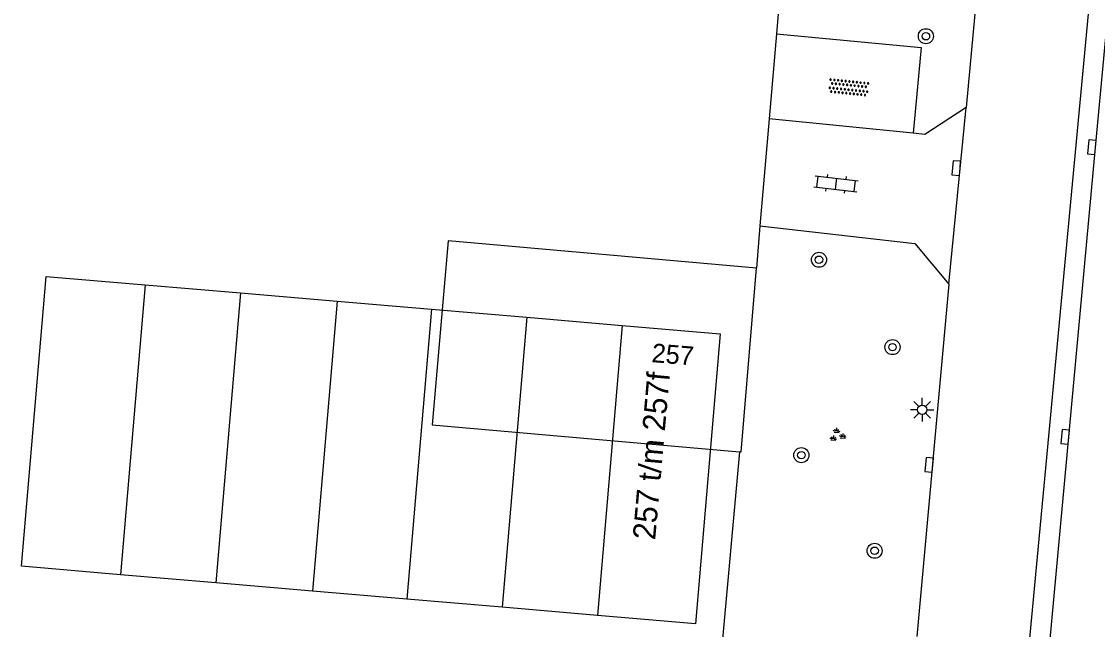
# Model space of a CAD drawing. Extents: x 132999 to 136000, y 398499 to 400501.
# Drawn here: x 134811.3 to 134868.5, y 398690.4 to 398722.7 of the extents above; entities that cross this region are included whole.
import ezdxf

# ---------------------------------------------------------------- set-up
doc = ezdxf.new("R2010")
doc.units = 0
for name, color, linetype in [('gg-afsc-hekwerk', 7, 'Continuous'), ('gg-anno-huisnummerreeks BGT', 7, 'Continuous'), ('gg-bbg-hoofdgebouw', 7, 'Continuous'), ('gg-knt-verharding', 7, 'Continuous'), ('gg-knt-verharding nz', 7, 'Continuous'), ('gt-anno-plantopografie huisnummer', 7, 'Continuous'), ('gt-bbg-plantopografie pand', 7, 'Continuous'), ('gt-bbg-plantopografie tussenscheiding', 7, 'Continuous'), ('gt-symb-boom', 7, 'Continuous'), ('gt-symb-groenvak', 7, 'Continuous'), ('gt-symb-klinker verharding', 7, 'Continuous'), ('gt-symb-kolk', 7, 'Continuous'), ('gt-symb-lichtmast', 7, 'Continuous'), ('gt-symb-overige verharding', 7, 'Continuous')]:
    doc.layers.add(name, color=color, linetype=linetype)

# ---------------------------------------------------------------- blocks, each defined once
blk = doc.blocks.new('gt0-BOOM')
at = {"layer": 'gt-symb-boom'}
for radius in [0.4, 0.2]:
    blk.add_circle((0, 0), radius, dxfattribs=at)
blk = doc.blocks.new('gt0-KL1')
at = {"layer": 'gt-symb-klinker verharding'}
for p, q in [((-1.15, 0.3), (1.15, 0.3)), ((-1, -0.3), (-1, 0.3)), ((-0.5, 0.3), (-0.5, 0.45)), ((0, -0.3), (0, 0.3)), ((0.5, 0.3), (0.5, 0.45)), ((1, -0.3), (1, 0.3)), ((-1.15, -0.3), (1.15, -0.3)), ((-0.5, -0.45), (-0.5, -0.3)), ((0.5, -0.45), (0.5, -0.3))]:
    blk.add_line(p, q, dxfattribs=at)
blk = doc.blocks.new('gt0-KOLK')
at = {"layer": 'gt-symb-kolk'}
blk.add_lwpolyline([(0, 0), (0.375, 0), (0.375, 0.4), (-0.375, 0.4), (-0.375, 0), (0, 0)], dxfattribs=at)
blk = doc.blocks.new('gt0-OVH')
at = {"layer": 'gt-symb-overige verharding'}
for points in [[(-0.972, 0.298), (-0.967, 0.308), (-0.965, 0.319), (-0.966, 0.33), (-0.971, 0.34), (-0.978, 0.348), (-0.988, 0.353), (-0.999, 0.355), (-1.01, 0.354), (-1.02, 0.349), (-1.028, 0.342), (-1.033, 0.332), (-1.035, 0.321), (-1.034, 0.31), (-1.029, 0.3), (-1.022, 0.292), (-1.012, 0.287), (-1.001, 0.285), (-0.99, 0.286), (-0.98, 0.291)], [(-0.872, 0.106), (-0.867, 0.116), (-0.865, 0.126), (-0.866, 0.137), (-0.871, 0.147), (-0.878, 0.156), (-0.888, 0.161), (-0.899, 0.163), (-0.91, 0.162), (-0.92, 0.157), (-0.928, 0.15), (-0.933, 0.14), (-0.935, 0.129), (-0.934, 0.118), (-0.929, 0.108), (-0.922, 0.1), (-0.912, 0.095), (-0.901, 0.092), (-0.89, 0.094), (-0.88, 0.098)], [(-0.772, 0.298), (-0.767, 0.308), (-0.765, 0.319), (-0.766, 0.33), (-0.771, 0.34), (-0.778, 0.348), (-0.788, 0.353), (-0.799, 0.355), (-0.81, 0.354), (-0.82, 0.349), (-0.828, 0.342), (-0.833, 0.332), (-0.835, 0.321), (-0.834, 0.31), (-0.829, 0.3), (-0.822, 0.292), (-0.812, 0.287), (-0.801, 0.285), (-0.79, 0.286), (-0.78, 0.291)], [(-0.672, 0.106), (-0.667, 0.116), (-0.665, 0.126), (-0.666, 0.137), (-0.671, 0.147), (-0.678, 0.156), (-0.688, 0.161), (-0.699, 0.163), (-0.71, 0.162), (-0.72, 0.157), (-0.728, 0.15), (-0.733, 0.14), (-0.735, 0.129), (-0.734, 0.118), (-0.729, 0.108), (-0.722, 0.1), (-0.712, 0.095), (-0.701, 0.092), (-0.69, 0.094), (-0.68, 0.098)], [(-0.572, 0.298), (-0.567, 0.308), (-0.565, 0.319), (-0.566, 0.33), (-0.571, 0.34), (-0.578, 0.348), (-0.588, 0.353), (-0.599, 0.355), (-0.61, 0.354), (-0.62, 0.349), (-0.628, 0.342), (-0.633, 0.332), (-0.635, 0.321), (-0.634, 0.31), (-0.629, 0.3), (-0.622, 0.292), (-0.612, 0.287), (-0.601, 0.285), (-0.59, 0.286), (-0.58, 0.291)], [(-0.472, 0.106), (-0.467, 0.116), (-0.465, 0.126), (-0.466, 0.137), (-0.471, 0.147), (-0.478, 0.156), (-0.488, 0.161), (-0.499, 0.163), (-0.51, 0.162), (-0.52, 0.157), (-0.528, 0.15), (-0.533, 0.14), (-0.535, 0.129), (-0.534, 0.118), (-0.529, 0.108), (-0.522, 0.1), (-0.512, 0.095), (-0.501, 0.092), (-0.49, 0.094), (-0.48, 0.098)], [(-0.372, 0.298), (-0.367, 0.308), (-0.365, 0.319), (-0.366, 0.33), (-0.371, 0.34), (-0.378, 0.348), (-0.388, 0.353), (-0.399, 0.355), (-0.41, 0.354), (-0.42, 0.349), (-0.428, 0.342), (-0.433, 0.332), (-0.435, 0.321), (-0.434, 0.31), (-0.429, 0.3), (-0.422, 0.292), (-0.412, 0.287), (-0.401, 0.285), (-0.39, 0.286), (-0.38, 0.291)], [(-0.272, 0.106), (-0.267, 0.116), (-0.265, 0.126), (-0.266, 0.137), (-0.271, 0.147), (-0.278, 0.156), (-0.288, 0.161), (-0.299, 0.163), (-0.31, 0.162), (-0.32, 0.157), (-0.328, 0.15), (-0.333, 0.14), (-0.335, 0.129), (-0.334, 0.118), (-0.329, 0.108), (-0.322, 0.1), (-0.312, 0.095), (-0.301, 0.092), (-0.29, 0.094), (-0.28, 0.098)], [(-0.172, 0.298), (-0.167, 0.308), (-0.165, 0.319), (-0.166, 0.33), (-0.171, 0.34), (-0.178, 0.348), (-0.188, 0.353), (-0.199, 0.355), (-0.21, 0.354), (-0.22, 0.349), (-0.228, 0.342), (-0.233, 0.332), (-0.235, 0.321), (-0.234, 0.31), (-0.229, 0.3), (-0.222, 0.292), (-0.212, 0.287), (-0.201, 0.285), (-0.19, 0.286), (-0.18, 0.291)], [(-0.072, 0.106), (-0.067, 0.116), (-0.065, 0.126), (-0.066, 0.137), (-0.071, 0.147), (-0.078, 0.156), (-0.088, 0.161), (-0.099, 0.163), (-0.11, 0.162), (-0.12, 0.157), (-0.128, 0.15), (-0.133, 0.14), (-0.135, 0.129), (-0.134, 0.118), (-0.129, 0.108), (-0.122, 0.1), (-0.112, 0.095), (-0.101, 0.092), (-0.09, 0.094), (-0.08, 0.098)], [(0.028, 0.298), (0.033, 0.308), (0.035, 0.319), (0.034, 0.33), (0.029, 0.34), (0.022, 0.348), (0.012, 0.353), (0.001, 0.355), (-0.01, 0.354), (-0.02, 0.349), (-0.028, 0.342), (-0.033, 0.332), (-0.035, 0.321), (-0.034, 0.31), (-0.029, 0.3), (-0.022, 0.292), (-0.012, 0.287), (-0.001, 0.285), (0.01, 0.286), (0.02, 0.291)], [(0.128, 0.106), (0.133, 0.116), (0.135, 0.126), (0.134, 0.137), (0.129, 0.147), (0.122, 0.156), (0.112, 0.161), (0.101, 0.163), (0.09, 0.162), (0.08, 0.157), (0.072, 0.15), (0.067, 0.14), (0.065, 0.129), (0.066, 0.118), (0.071, 0.108), (0.078, 0.1), (0.088, 0.095), (0.099, 0.092), (0.11, 0.094), (0.12, 0.098)], [(0.228, 0.298), (0.233, 0.308), (0.235, 0.319), (0.234, 0.33), (0.229, 0.34), (0.222, 0.348), (0.212, 0.353), (0.201, 0.355), (0.19, 0.354), (0.18, 0.349), (0.172, 0.342), (0.167, 0.332), (0.165, 0.321), (0.166, 0.31), (0.171, 0.3), (0.178, 0.292), (0.188, 0.287), (0.199, 0.285), (0.21, 0.286), (0.22, 0.291)], [(0.328, 0.106), (0.333, 0.116), (0.335, 0.126), (0.334, 0.137), (0.329, 0.147), (0.322, 0.156), (0.312, 0.161), (0.301, 0.163), (0.29, 0.162), (0.28, 0.157), (0.272, 0.15), (0.267, 0.14), (0.265, 0.129), (0.266, 0.118), (0.271, 0.108), (0.278, 0.1), (0.288, 0.095), (0.299, 0.092), (0.31, 0.094), (0.32, 0.098)], [(0.428, 0.298), (0.433, 0.308), (0.435, 0.319), (0.434, 0.33), (0.429, 0.34), (0.422, 0.348), (0.412, 0.353), (0.401, 0.355), (0.39, 0.354), (0.38, 0.349), (0.372, 0.342), (0.367, 0.332), (0.365, 0.321), (0.366, 0.31), (0.371, 0.3), (0.378, 0.292), (0.388, 0.287), (0.399, 0.285), (0.41, 0.286), (0.42, 0.291)], [(0.528, 0.106), (0.533, 0.116), (0.535, 0.126), (0.534, 0.137), (0.529, 0.147), (0.522, 0.156), (0.512, 0.161), (0.501, 0.163), (0.49, 0.162), (0.48, 0.157), (0.472, 0.15), (0.467, 0.14), (0.465, 0.129), (0.466, 0.118), (0.471, 0.108), (0.478, 0.1), (0.488, 0.095), (0.499, 0.092), (0.51, 0.094), (0.52, 0.098)], [(0.628, 0.298), (0.633, 0.308), (0.635, 0.319), (0.634, 0.33), (0.629, 0.34), (0.622, 0.348), (0.612, 0.353), (0.601, 0.355), (0.59, 0.354), (0.58, 0.349), (0.572, 0.342), (0.567, 0.332), (0.565, 0.321), (0.566, 0.31), (0.571, 0.3), (0.578, 0.292), (0.588, 0.287), (0.599, 0.285), (0.61, 0.286), (0.62, 0.291)], [(0.728, 0.106), (0.733, 0.116), (0.735, 0.126), (0.734, 0.137), (0.729, 0.147), (0.722, 0.156), (0.712, 0.161), (0.701, 0.163), (0.69, 0.162), (0.68, 0.157), (0.672, 0.15), (0.667, 0.14), (0.665, 0.129), (0.666, 0.118), (0.671, 0.108), (0.678, 0.1), (0.688, 0.095), (0.699, 0.092), (0.71, 0.094), (0.72, 0.098)], [(0.828, 0.298), (0.833, 0.308), (0.835, 0.319), (0.834, 0.33), (0.829, 0.34), (0.822, 0.348), (0.812, 0.353), (0.801, 0.355), (0.79, 0.354), (0.78, 0.349), (0.772, 0.342), (0.767, 0.332), (0.765, 0.321), (0.766, 0.31), (0.771, 0.3), (0.778, 0.292), (0.788, 0.287), (0.799, 0.285), (0.81, 0.286), (0.82, 0.291)], [(0.928, 0.106), (0.933, 0.116), (0.935, 0.126), (0.934, 0.137), (0.929, 0.147), (0.922, 0.156), (0.912, 0.161), (0.901, 0.163), (0.89, 0.162), (0.88, 0.157), (0.872, 0.15), (0.867, 0.14), (0.865, 0.129), (0.866, 0.118), (0.871, 0.108), (0.878, 0.1), (0.888, 0.095), (0.899, 0.092), (0.91, 0.094), (0.92, 0.098)], [(1.028, 0.298), (1.033, 0.308), (1.035, 0.319), (1.034, 0.33), (1.029, 0.34), (1.022, 0.348), (1.012, 0.353), (1.001, 0.355), (0.99, 0.354), (0.98, 0.349), (0.972, 0.342), (0.967, 0.332), (0.965, 0.321), (0.966, 0.31), (0.971, 0.3), (0.978, 0.292), (0.988, 0.287), (0.999, 0.285), (1.01, 0.286), (1.02, 0.291)], [(-0.972, -0.142), (-0.967, -0.132), (-0.965, -0.121), (-0.966, -0.11), (-0.971, -0.1), (-0.978, -0.092), (-0.988, -0.087), (-0.999, -0.085), (-1.01, -0.086), (-1.02, -0.091), (-1.028, -0.098), (-1.033, -0.108), (-1.035, -0.119), (-1.034, -0.13), (-1.029, -0.14), (-1.022, -0.148), (-1.012, -0.153), (-1.001, -0.155), (-0.99, -0.154), (-0.98, -0.149)], [(-0.872, -0.334), (-0.867, -0.324), (-0.865, -0.314), (-0.866, -0.303), (-0.871, -0.293), (-0.878, -0.284), (-0.888, -0.279), (-0.899, -0.277), (-0.91, -0.278), (-0.92, -0.283), (-0.928, -0.29), (-0.933, -0.3), (-0.935, -0.311), (-0.934, -0.322), (-0.929, -0.332), (-0.922, -0.34), (-0.912, -0.345), (-0.901, -0.348), (-0.89, -0.346), (-0.88, -0.342)], [(-0.772, -0.142), (-0.767, -0.132), (-0.765, -0.121), (-0.766, -0.11), (-0.771, -0.1), (-0.778, -0.092), (-0.788, -0.087), (-0.799, -0.085), (-0.81, -0.086), (-0.82, -0.091), (-0.828, -0.098), (-0.833, -0.108), (-0.835, -0.119), (-0.834, -0.13), (-0.829, -0.14), (-0.822, -0.148), (-0.812, -0.153), (-0.801, -0.155), (-0.79, -0.154), (-0.78, -0.149)], [(-0.672, -0.334), (-0.667, -0.324), (-0.665, -0.314), (-0.666, -0.303), (-0.671, -0.293), (-0.678, -0.284), (-0.688, -0.279), (-0.699, -0.277), (-0.71, -0.278), (-0.72, -0.283), (-0.728, -0.29), (-0.733, -0.3), (-0.735, -0.311), (-0.734, -0.322), (-0.729, -0.332), (-0.722, -0.34), (-0.712, -0.345), (-0.701, -0.348), (-0.69, -0.346), (-0.68, -0.342)], [(-0.572, -0.142), (-0.567, -0.132), (-0.565, -0.121), (-0.566, -0.11), (-0.571, -0.1), (-0.578, -0.092), (-0.588, -0.087), (-0.599, -0.085), (-0.61, -0.086), (-0.62, -0.091), (-0.628, -0.098), (-0.633, -0.108), (-0.635, -0.119), (-0.634, -0.13), (-0.629, -0.14), (-0.622, -0.148), (-0.612, -0.153), (-0.601, -0.155), (-0.59, -0.154), (-0.58, -0.149)], [(-0.472, -0.334), (-0.467, -0.324), (-0.465, -0.314), (-0.466, -0.303), (-0.471, -0.293), (-0.478, -0.284), (-0.488, -0.279), (-0.499, -0.277), (-0.51, -0.278), (-0.52, -0.283), (-0.528, -0.29), (-0.533, -0.3), (-0.535, -0.311), (-0.534, -0.322), (-0.529, -0.332), (-0.522, -0.34), (-0.512, -0.345), (-0.501, -0.348), (-0.49, -0.346), (-0.48, -0.342)], [(-0.372, -0.142), (-0.367, -0.132), (-0.365, -0.121), (-0.366, -0.11), (-0.371, -0.1), (-0.378, -0.092), (-0.388, -0.087), (-0.399, -0.085), (-0.41, -0.086), (-0.42, -0.091), (-0.428, -0.098), (-0.433, -0.108), (-0.435, -0.119), (-0.434, -0.13), (-0.429, -0.14), (-0.422, -0.148), (-0.412, -0.153), (-0.401, -0.155), (-0.39, -0.154), (-0.38, -0.149)], [(-0.272, -0.334), (-0.267, -0.324), (-0.265, -0.314), (-0.266, -0.303), (-0.271, -0.293), (-0.278, -0.284), (-0.288, -0.279), (-0.299, -0.277), (-0.31, -0.278), (-0.32, -0.283), (-0.328, -0.29), (-0.333, -0.3), (-0.335, -0.311), (-0.334, -0.322), (-0.329, -0.332), (-0.322, -0.34), (-0.312, -0.345), (-0.301, -0.348), (-0.29, -0.346), (-0.28, -0.342)], [(-0.172, -0.142), (-0.167, -0.132), (-0.165, -0.121), (-0.166, -0.11), (-0.171, -0.1), (-0.178, -0.092), (-0.188, -0.087), (-0.199, -0.085), (-0.21, -0.086), (-0.22, -0.091), (-0.228, -0.098), (-0.233, -0.108), (-0.235, -0.119), (-0.234, -0.13), (-0.229, -0.14), (-0.222, -0.148), (-0.212, -0.153), (-0.201, -0.155), (-0.19, -0.154), (-0.18, -0.149)], [(-0.072, -0.334), (-0.067, -0.324), (-0.065, -0.314), (-0.066, -0.303), (-0.071, -0.293), (-0.078, -0.284), (-0.088, -0.279), (-0.099, -0.277), (-0.11, -0.278), (-0.12, -0.283), (-0.128, -0.29), (-0.133, -0.3), (-0.135, -0.311), (-0.134, -0.322), (-0.129, -0.332), (-0.122, -0.34), (-0.112, -0.345), (-0.101, -0.348), (-0.09, -0.346), (-0.08, -0.342)], [(0.028, -0.142), (0.033, -0.132), (0.035, -0.121), (0.034, -0.11), (0.029, -0.1), (0.022, -0.092), (0.012, -0.087), (0.001, -0.085), (-0.01, -0.086), (-0.02, -0.091), (-0.028, -0.098), (-0.033, -0.108), (-0.035, -0.119), (-0.034, -0.13), (-0.029, -0.14), (-0.022, -0.148), (-0.012, -0.153), (-0.001, -0.155), (0.01, -0.154), (0.02, -0.149)], [(0.128, -0.334), (0.133, -0.324), (0.135, -0.314), (0.134, -0.303), (0.129, -0.293), (0.122, -0.284), (0.112, -0.279), (0.101, -0.277), (0.09, -0.278), (0.08, -0.283), (0.072, -0.29), (0.067, -0.3), (0.065, -0.311), (0.066, -0.322), (0.071, -0.332), (0.078, -0.34), (0.088, -0.345), (0.099, -0.348), (0.11, -0.346), (0.12, -0.342)], [(0.228, -0.142), (0.233, -0.132), (0.235, -0.121), (0.234, -0.11), (0.229, -0.1), (0.222, -0.092), (0.212, -0.087), (0.201, -0.085), (0.19, -0.086), (0.18, -0.091), (0.172, -0.098), (0.167, -0.108), (0.165, -0.119), (0.166, -0.13), (0.171, -0.14), (0.178, -0.148), (0.188, -0.153), (0.199, -0.155), (0.21, -0.154), (0.22, -0.149)], [(0.328, -0.334), (0.333, -0.324), (0.335, -0.314), (0.334, -0.303), (0.329, -0.293), (0.322, -0.284), (0.312, -0.279), (0.301, -0.277), (0.29, -0.278), (0.28, -0.283), (0.272, -0.29), (0.267, -0.3), (0.265, -0.311), (0.266, -0.322), (0.271, -0.332), (0.278, -0.34), (0.288, -0.345), (0.299, -0.348), (0.31, -0.346), (0.32, -0.342)], [(0.428, -0.142), (0.433, -0.132), (0.435, -0.121), (0.434, -0.11), (0.429, -0.1), (0.422, -0.092), (0.412, -0.087), (0.401, -0.085), (0.39, -0.086), (0.38, -0.091), (0.372, -0.098), (0.367, -0.108), (0.365, -0.119), (0.366, -0.13), (0.371, -0.14), (0.378, -0.148), (0.388, -0.153), (0.399, -0.155), (0.41, -0.154), (0.42, -0.149)], [(0.528, -0.334), (0.533, -0.324), (0.535, -0.314), (0.534, -0.303), (0.529, -0.293), (0.522, -0.284), (0.512, -0.279), (0.501, -0.277), (0.49, -0.278), (0.48, -0.283), (0.472, -0.29), (0.467, -0.3), (0.465, -0.311), (0.466, -0.322), (0.471, -0.332), (0.478, -0.34), (0.488, -0.345), (0.499, -0.348), (0.51, -0.346), (0.52, -0.342)], [(0.628, -0.142), (0.633, -0.132), (0.635, -0.121), (0.634, -0.11), (0.629, -0.1), (0.622, -0.092), (0.612, -0.087), (0.601, -0.085), (0.59, -0.086), (0.58, -0.091), (0.572, -0.098), (0.567, -0.108), (0.565, -0.119), (0.566, -0.13), (0.571, -0.14), (0.578, -0.148), (0.588, -0.153), (0.599, -0.155), (0.61, -0.154), (0.62, -0.149)], [(0.728, -0.334), (0.733, -0.324), (0.735, -0.314), (0.734, -0.303), (0.729, -0.293), (0.722, -0.284), (0.712, -0.279), (0.701, -0.277), (0.69, -0.278), (0.68, -0.283), (0.672, -0.29), (0.667, -0.3), (0.665, -0.311), (0.666, -0.322), (0.671, -0.332), (0.678, -0.34), (0.688, -0.345), (0.699, -0.348), (0.71, -0.346), (0.72, -0.342)], [(0.828, -0.142), (0.833, -0.132), (0.835, -0.121), (0.834, -0.11), (0.829, -0.1), (0.822, -0.092), (0.812, -0.087), (0.801, -0.085), (0.79, -0.086), (0.78, -0.091), (0.772, -0.098), (0.767, -0.108), (0.765, -0.119), (0.766, -0.13), (0.771, -0.14), (0.778, -0.148), (0.788, -0.153), (0.799, -0.155), (0.81, -0.154), (0.82, -0.149)], [(0.928, -0.334), (0.933, -0.324), (0.935, -0.314), (0.934, -0.303), (0.929, -0.293), (0.922, -0.284), (0.912, -0.279), (0.901, -0.277), (0.89, -0.278), (0.88, -0.283), (0.872, -0.29), (0.867, -0.3), (0.865, -0.311), (0.866, -0.322), (0.871, -0.332), (0.878, -0.34), (0.888, -0.345), (0.899, -0.348), (0.91, -0.346), (0.92, -0.342)], [(1.028, -0.142), (1.033, -0.132), (1.035, -0.121), (1.034, -0.11), (1.029, -0.1), (1.022, -0.092), (1.012, -0.087), (1.001, -0.085), (0.99, -0.086), (0.98, -0.091), (0.972, -0.098), (0.967, -0.108), (0.965, -0.119), (0.966, -0.13), (0.971, -0.14), (0.978, -0.148), (0.988, -0.153), (0.999, -0.155), (1.01, -0.154), (1.02, -0.149)]]:
    blk.add_lwpolyline(points, close=True, dxfattribs=at)
blk = doc.blocks.new('gt0-GRVAK')
at = {"layer": 'gt-symb-groenvak'}
for p, q in [((-0.11, 0.189), (-0.228, 0.24)), ((-0.182, 0.153), (0.088, 0.153)), ((-0.091, 0.211), (-0.156, 0.322)), ((-0.047, 0.214), (-0.047, 0.393)), ((-0.004, 0.211), (0.061, 0.322)), ((0.015, 0.189), (0.133, 0.24)), ((0.262, -0.052), (0.197, 0.059)), ((0.305, -0.049), (0.305, 0.13)), ((0.349, -0.052), (0.414, 0.059)), ((-0.245, -0.228), (-0.363, -0.177)), ((-0.318, -0.264), (-0.047, -0.264)), ((-0.226, -0.206), (-0.291, -0.095)), ((-0.183, -0.203), (-0.183, -0.024)), ((-0.139, -0.206), (-0.074, -0.095)), ((-0.12, -0.228), (-0.002, -0.177)), ((0.243, -0.074), (0.125, -0.023)), ((0.17, -0.11), (0.441, -0.11)), ((0.368, -0.074), (0.486, -0.023))]:
    blk.add_line(p, q, dxfattribs=at)
blk = doc.blocks.new('gt0-LMAST')
at = {"layer": 'gt-symb-lichtmast'}
for p, q in [((-0.005, 0.246), (-0.005, 0.621)), ((-0.182, 0.173), (-0.447, 0.438)), ((0.172, 0.173), (0.437, 0.438)), ((-0.255, -0.004), (-0.63, -0.004)), ((-0.182, -0.181), (-0.447, -0.446)), ((-0.005, -0.254), (-0.005, -0.629)), ((0.437, -0.446), (0.172, -0.181)), ((0.245, -0.004), (0.62, -0.004))]:
    blk.add_line(p, q, dxfattribs=at)
blk.add_circle((-0.005, -0.004), 0.25, dxfattribs=at)

msp = doc.modelspace()

# ---------------------------------------------------------------- linework, layer by layer
at = {"layer": 'gg-afsc-hekwerk'}
for p, q in [((134852.03, 398728.51), (134851.473, 398722)), ((134851.473, 398722), (134851.088, 398717.49)), ((134851.088, 398717.49), (134850.602, 398711.802)), ((134850.602, 398711.802), (134850.41, 398709.56)), ((134849.51, 398699.798), (134848.461, 398688.252))]:
    msp.add_line(p, q, dxfattribs=at)
at = {"layer": 'gg-bbg-hoofdgebouw'}
for points in [[(134850.41, 398709.56), (134834.03, 398711.01), (134833.18, 398701.23), (134849.51, 398699.798)], [(134849.51, 398699.798), (134849.61, 398699.79), (134850.41, 398709.56)]]:
    msp.add_lwpolyline(points, dxfattribs=at)
at = {"layer": 'gg-knt-verharding'}
for p, q in [((134858.75, 398716.717), (134851.088, 398717.49)), ((134860.648, 398708.694), (134858.944, 398689.986))]:
    msp.add_line(p, q, dxfattribs=at)
for points in [[(134873.098, 398776.827), (134864.39, 398684.033), (134865.507, 398683.931)], [(134865.507, 398683.931), (134865.529, 398684.452), (134868.443, 398715.965), (134874.125, 398776.714)], [(134864.157, 398745.674), (134863.973, 398744.121), (134861.56, 398718.087)], [(134851.473, 398722), (134859.179, 398721.274), (134858.75, 398716.717)], [(134861.56, 398718.087), (134859.367, 398716.655), (134858.75, 398716.717)], [(134850.602, 398711.802), (134858.842, 398710.863), (134860.648, 398708.694)]]:
    msp.add_lwpolyline(points, dxfattribs=at)
at = {"layer": 'gg-knt-verharding nz'}
msp.add_line((134860.648, 398708.694), (134861.56, 398718.087), dxfattribs=at)
at = {"layer": 'gt-bbg-plantopografie pand'}
for p, q in [((134817.923, 398708.669), (134822.984, 398708.238)), ((134822.984, 398708.238), (134828.118, 398707.801)), ((134828.118, 398707.801), (134833.138, 398707.374)), ((134833.138, 398707.374), (134838.21, 398706.942)), ((134838.21, 398706.942), (134843.273, 398706.511)), ((134821.673, 398692.832), (134816.612, 398693.263)), ((134826.807, 398692.395), (134821.673, 398692.832)), ((134831.827, 398691.968), (134826.807, 398692.395)), ((134836.898, 398691.537), (134831.827, 398691.968)), ((134841.961, 398691.106), (134836.898, 398691.537))]:
    msp.add_line(p, q, dxfattribs=at)
for points in [[(134816.612, 398693.263), (134811.344, 398693.712), (134812.655, 398709.117), (134817.923, 398708.669)], [(134843.273, 398706.511), (134848.486, 398706.067), (134847.174, 398690.662), (134841.961, 398691.106)]]:
    msp.add_lwpolyline(points, dxfattribs=at)
at = {"layer": 'gt-bbg-plantopografie tussenscheiding'}
for p, q in [((134817.923, 398708.669), (134816.612, 398693.263)), ((134822.984, 398708.238), (134821.673, 398692.832)), ((134828.118, 398707.801), (134826.807, 398692.395)), ((134833.138, 398707.374), (134831.827, 398691.968)), ((134838.21, 398706.942), (134836.898, 398691.537)), ((134843.273, 398706.511), (134841.961, 398691.106))]:
    msp.add_line(p, q, dxfattribs=at)

# ---------------------------------------------------------------- block references
at = {"layer": 'gt-symb-boom'}
for p in [(134859.422, 398721.875), (134853.74, 398709.998), (134857.649, 398705.356), (134852.803, 398699.616), (134856.697, 398694.537)]:
    msp.add_blockref('gt0-BOOM', p, dxfattribs=at)
at = {"layer": 'gt-symb-groenvak', "rotation": -4.5876256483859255}
msp.add_blockref('gt0-GRVAK', (134854.71, 398700.669), dxfattribs=at)
at = {"layer": 'gt-symb-klinker verharding', "rotation": -6.542560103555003}
msp.add_blockref('gt0-KL1', (134854.647, 398714.033), dxfattribs=at)
at = {"layer": 'gt-symb-kolk'}
for p, rotation in [((134868.443, 398715.965), 84.7225939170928), ((134861.239, 398714.857), 85.355278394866), ((134867.024, 398700.575), 84.7225939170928), ((134859.795, 398699.08), 84.95083353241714)]:
    msp.add_blockref('gt0-KOLK', p, dxfattribs=dict(at, rotation=rotation))
at = {"layer": 'gt-symb-lichtmast'}
msp.add_blockref('gt0-LMAST', (134859.231, 398702.035), dxfattribs=at)
at = {"layer": 'gt-symb-overige verharding', "rotation": -5.739098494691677}
msp.add_blockref('gt0-OVH', (134855.322, 398719.151), dxfattribs=at)

# ---------------------------------------------------------------- texts
at = {"layer": 'gg-anno-huisnummerreeks BGT'}
msp.add_text('257', height=1, rotation=355.3, dxfattribs=at).set_placement((134844.818, 398704.562))
at = {"layer": 'gt-anno-plantopografie huisnummer'}
msp.add_text('257 t/m 257f', height=1.2, rotation=84.9254, dxfattribs=at).set_placement((134845.029, 398695.083))

doc.saveas('drawing.dxf')
